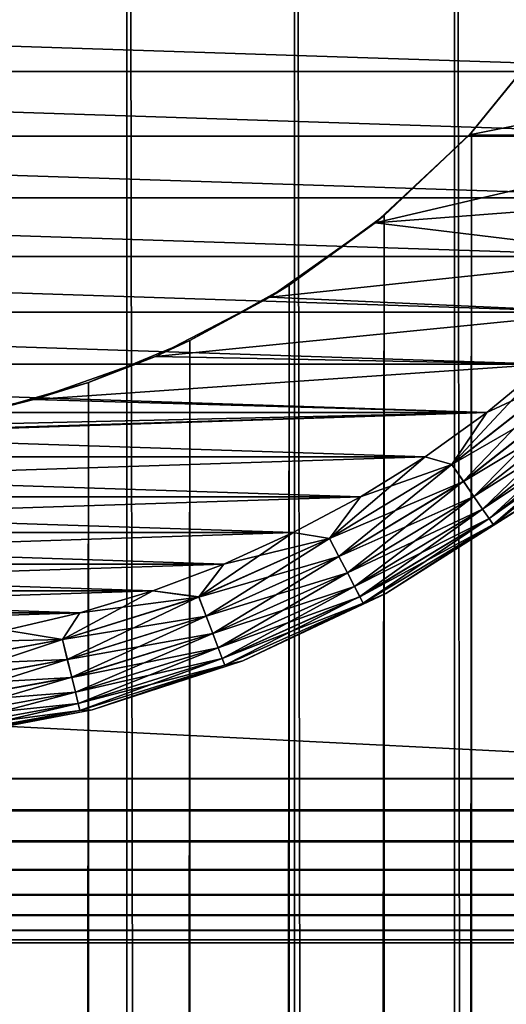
# Model space of a CAD drawing. Extents: x -265 to 265, y 0 to 1027.
# Tile 375 of 396: x 252.48 to 257.51, y 984.37 to 994.53. Entities that reach past the tile are written whole.
import ezdxf

# ---------------------------------------------------------------- set-up
doc = ezdxf.new("R2010")
doc.units = 0
doc.header["$LTSCALE"] = 65.185185
for name, color, linetype in [('247', 7, 'CONTINUOUS'), ('248', 7, 'CONTINUOUS'), ('254', 7, 'CONTINUOUS'), ('257', 7, 'CONTINUOUS'), ('258', 7, 'CONTINUOUS'), ('262', 7, 'CONTINUOUS'), ('266', 7, 'CONTINUOUS'), ('270', 7, 'CONTINUOUS'), ('4', 7, 'CONTINUOUS'), ('5', 7, 'CONTINUOUS'), ('6', 7, 'CONTINUOUS'), ('7', 7, 'CONTINUOUS'), ('8', 7, 'CONTINUOUS')]:
    doc.layers.add(name, color=color, linetype=linetype)

msp = doc.modelspace()

# ---------------------------------------------------------------- linework, layer by layer
at = {"layer": '247', "color": 7, "linetype": 'CONTINUOUS'}
for points in [[(251.808, 1, 14.891), (253.59, 1, 14.564), (251.808, 1019, 14.891), (251.808, 1, 14.891)], [(251.808, 1019, 14.891), (253.59, 1, 14.564), (253.59, 1019, 14.564), (251.808, 1019, 14.891)], [(253.59, 1, 14.564), (255.319, 1, 14.025), (253.59, 1019, 14.564), (253.59, 1, 14.564)], [(253.59, 1019, 14.564), (255.319, 1, 14.025), (255.319, 1019, 14.025), (253.59, 1019, 14.564)], [(255.319, 1, 14.025), (256.971, 1, 13.282), (255.319, 1019, 14.025), (255.319, 1, 14.025)], [(255.319, 1019, 14.025), (256.971, 1, 13.282), (256.971, 1019, 13.282), (255.319, 1019, 14.025)], [(256.971, 1, 13.282), (258.521, 1, 12.345), (256.971, 1019, 13.282), (256.971, 1, 13.282)], [(256.971, 1019, 13.282), (258.521, 1, 12.345), (258.521, 1019, 12.345), (256.971, 1019, 13.282)]]:
    msp.add_3dface(points, dxfattribs=at)
at = {"layer": '248', "color": 7, "linetype": 'CONTINUOUS'}
for points in [[(257.148, 993.369, -13.187), (257.938, 994.339, -12.727), (257.148, 26.631, -13.187), (257.148, 993.369, -13.187)], [(257.148, 26.631, -13.187), (257.938, 994.339, -12.727), (257.938, 25.661, -12.727), (257.148, 26.631, -13.187)], [(256.245, 992.512, -13.638), (257.148, 993.369, -13.187), (256.245, 27.488, -13.638), (256.245, 992.512, -13.638)], [(256.245, 27.488, -13.638), (257.148, 993.369, -13.187), (257.148, 26.631, -13.187), (256.245, 27.488, -13.638)], [(255.266, 991.794, -14.045), (256.245, 992.512, -13.638), (255.266, 28.206, -14.045), (255.266, 991.794, -14.045)], [(255.266, 28.206, -14.045), (256.245, 992.512, -13.638), (256.245, 27.488, -13.638), (255.266, 28.206, -14.045)], [(254.241, 991.221, -14.388), (255.266, 991.794, -14.045), (254.241, 28.779, -14.388), (254.241, 991.221, -14.388)], [(254.241, 28.779, -14.388), (255.266, 991.794, -14.045), (255.266, 28.206, -14.045), (254.241, 28.779, -14.388)], [(253.193, 990.788, -14.656), (254.241, 991.221, -14.388), (253.193, 29.212, -14.656), (253.193, 990.788, -14.656)], [(253.193, 29.212, -14.656), (254.241, 991.221, -14.388), (254.241, 28.779, -14.388), (253.193, 29.212, -14.656)], [(252.132, 990.486, -14.848), (253.193, 990.788, -14.656), (252.132, 29.514, -14.848), (252.132, 990.486, -14.848)], [(252.132, 29.514, -14.848), (253.193, 990.788, -14.656), (253.193, 29.212, -14.656), (252.132, 29.514, -14.848)]]:
    msp.add_3dface(points, dxfattribs=at)
at = {"layer": '254', "color": 7, "linetype": 'CONTINUOUS'}
for points in [[(257.965, 994.377, -25), (257.148, 993.369, -13.187), (257.126, 993.345, -25), (257.965, 994.377, -25)], [(257.938, 994.339, -12.727), (257.148, 993.369, -13.187), (257.965, 994.377, -25), (257.938, 994.339, -12.727)], [(257.126, 993.345, -25), (256.245, 992.512, -13.638), (256.153, 992.437, -25), (257.126, 993.345, -25)], [(257.148, 993.369, -13.187), (256.245, 992.512, -13.638), (257.126, 993.345, -25), (257.148, 993.369, -13.187)], [(256.153, 992.437, -25), (255.266, 991.794, -14.045), (255.066, 991.669, -25), (256.153, 992.437, -25)], [(256.245, 992.512, -13.638), (255.266, 991.794, -14.045), (256.153, 992.437, -25), (256.245, 992.512, -13.638)], [(255.266, 991.794, -14.045), (254.241, 991.221, -14.388), (255.066, 991.669, -25), (255.266, 991.794, -14.045)], [(255.066, 991.669, -25), (254.241, 991.221, -14.388), (253.884, 991.057, -25), (255.066, 991.669, -25)], [(254.241, 991.221, -14.388), (253.193, 990.788, -14.656), (253.884, 991.057, -25), (254.241, 991.221, -14.388)], [(253.884, 991.057, -25), (253.193, 990.788, -14.656), (252.631, 990.612, -25), (253.884, 991.057, -25)], [(253.193, 990.788, -14.656), (252.132, 990.486, -14.848), (252.631, 990.612, -25), (253.193, 990.788, -14.656)], [(252.631, 990.612, -25), (252.132, 990.486, -14.848), (251.328, 990.341, -25), (252.631, 990.612, -25)]]:
    msp.add_3dface(points, dxfattribs=at)
at = {"layer": '257', "color": 7, "linetype": 'CONTINUOUS'}
for points in [[(257.965, 994.377, -25), (257.126, 993.345, -25), (260.392, 994, -25), (257.965, 994.377, -25)], [(260.392, 994, -25), (257.126, 993.345, -25), (259.978, 993.333, -25), (260.392, 994, -25)], [(257.126, 993.345, -25), (256.153, 992.437, -25), (259.978, 993.333, -25), (257.126, 993.345, -25)], [(259.978, 993.333, -25), (256.153, 992.437, -25), (259.52, 992.695, -25), (259.978, 993.333, -25)], [(259.52, 992.695, -25), (256.153, 992.437, -25), (259.022, 992.088, -25), (259.52, 992.695, -25)], [(256.153, 992.437, -25), (255.066, 991.669, -25), (259.022, 992.088, -25), (256.153, 992.437, -25)], [(259.022, 992.088, -25), (255.066, 991.669, -25), (258.485, 991.515, -25), (259.022, 992.088, -25)], [(255.066, 991.669, -25), (253.884, 991.057, -25), (258.485, 991.515, -25), (255.066, 991.669, -25)], [(258.485, 991.515, -25), (253.884, 991.057, -25), (257.912, 990.978, -25), (258.485, 991.515, -25)], [(253.884, 991.057, -25), (252.631, 990.612, -25), (257.912, 990.978, -25), (253.884, 991.057, -25)], [(257.912, 990.978, -25), (252.631, 990.612, -25), (257.305, 990.48, -25), (257.912, 990.978, -25)], [(252.631, 990.612, -25), (251.328, 990.341, -25), (257.305, 990.48, -25), (252.631, 990.612, -25)], [(250, 990.25, -25), (243.333, 990.022, -25), (257.305, 990.48, -25), (250, 990.25, -25)], [(257.305, 990.48, -25), (243.333, 990.022, -25), (256.667, 990.022, -25), (257.305, 990.48, -25)], [(251.328, 990.341, -25), (250, 990.25, -25), (257.305, 990.48, -25), (251.328, 990.341, -25)], [(243.333, 990.022, -25), (244, 989.608, -25), (256.667, 990.022, -25), (243.333, 990.022, -25)], [(256.667, 990.022, -25), (244, 989.608, -25), (256, 989.608, -25), (256.667, 990.022, -25)], [(244, 989.608, -25), (244.693, 989.238, -25), (256, 989.608, -25), (244, 989.608, -25)], [(256, 989.608, -25), (244.693, 989.238, -25), (255.307, 989.238, -25), (256, 989.608, -25)], [(244.693, 989.238, -25), (245.408, 988.913, -25), (255.307, 989.238, -25), (244.693, 989.238, -25)], [(255.307, 989.238, -25), (245.408, 988.913, -25), (254.592, 988.913, -25), (255.307, 989.238, -25)], [(245.408, 988.913, -25), (246.143, 988.637, -25), (254.592, 988.913, -25), (245.408, 988.913, -25)], [(254.592, 988.913, -25), (246.143, 988.637, -25), (253.857, 988.637, -25), (254.592, 988.913, -25)], [(246.143, 988.637, -25), (246.894, 988.409, -25), (253.857, 988.637, -25), (246.143, 988.637, -25)], [(253.857, 988.637, -25), (246.894, 988.409, -25), (253.106, 988.409, -25), (253.857, 988.637, -25)], [(246.894, 988.409, -25), (247.659, 988.231, -25), (253.106, 988.409, -25), (246.894, 988.409, -25)], [(253.106, 988.409, -25), (247.659, 988.231, -25), (252.341, 988.231, -25), (253.106, 988.409, -25)]]:
    msp.add_3dface(points, dxfattribs=at)
at = {"layer": '258', "color": 7, "linetype": 'CONTINUOUS'}
for points in [[(239.608, 994, -75), (239.238, 994.693, -75), (260.392, 994, -75), (239.608, 994, -75)], [(260.392, 994, -75), (239.238, 994.693, -75), (260.762, 994.693, -75), (260.392, 994, -75)], [(240.022, 993.333, -75), (239.608, 994, -75), (259.978, 993.333, -75), (240.022, 993.333, -75)], [(259.978, 993.333, -75), (239.608, 994, -75), (260.392, 994, -75), (259.978, 993.333, -75)], [(240.48, 992.695, -75), (240.022, 993.333, -75), (259.52, 992.695, -75), (240.48, 992.695, -75)], [(259.52, 992.695, -75), (240.022, 993.333, -75), (259.978, 993.333, -75), (259.52, 992.695, -75)], [(240.978, 992.088, -75), (240.48, 992.695, -75), (259.022, 992.088, -75), (240.978, 992.088, -75)], [(259.022, 992.088, -75), (240.48, 992.695, -75), (259.52, 992.695, -75), (259.022, 992.088, -75)], [(241.515, 991.515, -75), (240.978, 992.088, -75), (258.485, 991.515, -75), (241.515, 991.515, -75)], [(258.485, 991.515, -75), (240.978, 992.088, -75), (259.022, 992.088, -75), (258.485, 991.515, -75)], [(242.088, 990.978, -75), (241.515, 991.515, -75), (257.912, 990.978, -75), (242.088, 990.978, -75)], [(257.912, 990.978, -75), (241.515, 991.515, -75), (258.485, 991.515, -75), (257.912, 990.978, -75)], [(242.695, 990.48, -75), (242.088, 990.978, -75), (257.305, 990.48, -75), (242.695, 990.48, -75)], [(257.305, 990.48, -75), (242.088, 990.978, -75), (257.912, 990.978, -75), (257.305, 990.48, -75)], [(243.333, 990.022, -75), (242.695, 990.48, -75), (256.667, 990.022, -75), (243.333, 990.022, -75)], [(256.667, 990.022, -75), (242.695, 990.48, -75), (257.305, 990.48, -75), (256.667, 990.022, -75)], [(244, 989.608, -75), (243.333, 990.022, -75), (256, 989.608, -75), (244, 989.608, -75)], [(256, 989.608, -75), (243.333, 990.022, -75), (256.667, 990.022, -75), (256, 989.608, -75)], [(244.693, 989.238, -75), (244, 989.608, -75), (255.307, 989.238, -75), (244.693, 989.238, -75)], [(255.307, 989.238, -75), (244, 989.608, -75), (256, 989.608, -75), (255.307, 989.238, -75)], [(245.408, 988.913, -75), (244.693, 989.238, -75), (254.592, 988.913, -75), (245.408, 988.913, -75)], [(254.592, 988.913, -75), (244.693, 989.238, -75), (255.307, 989.238, -75), (254.592, 988.913, -75)], [(246.143, 988.637, -75), (245.408, 988.913, -75), (253.857, 988.637, -75), (246.143, 988.637, -75)], [(253.857, 988.637, -75), (245.408, 988.913, -75), (254.592, 988.913, -75), (253.857, 988.637, -75)], [(246.894, 988.409, -75), (246.143, 988.637, -75), (253.106, 988.409, -75), (246.894, 988.409, -75)], [(253.106, 988.409, -75), (246.143, 988.637, -75), (253.857, 988.637, -75), (253.106, 988.409, -75)], [(252.341, 988.231, -75), (246.894, 988.409, -75), (253.106, 988.409, -75), (252.341, 988.231, -75)]]:
    msp.add_3dface(points, dxfattribs=at)
at = {"layer": '262', "color": 7, "linetype": 'CONTINUOUS'}
for points in [[(256.263, 988.608, -74), (257.641, 989.483, -74), (256.263, 988.608, -26), (256.263, 988.608, -74)], [(256.263, 988.608, -26), (257.641, 989.483, -74), (257.641, 989.483, -26), (256.263, 988.608, -26)], [(254.786, 987.913, -74), (256.263, 988.608, -74), (254.786, 987.913, -26), (254.786, 987.913, -74)], [(254.786, 987.913, -26), (256.263, 988.608, -74), (256.263, 988.608, -26), (254.786, 987.913, -26)], [(253.233, 987.408, -74), (254.786, 987.913, -74), (253.233, 987.408, -26), (253.233, 987.408, -74)], [(253.233, 987.408, -26), (254.786, 987.913, -74), (254.786, 987.913, -26), (253.233, 987.408, -26)], [(251.629, 987.103, -74), (253.233, 987.408, -74), (251.629, 987.103, -26), (251.629, 987.103, -74)], [(251.629, 987.103, -26), (253.233, 987.408, -74), (253.233, 987.408, -26), (251.629, 987.103, -26)]]:
    msp.add_3dface(points, dxfattribs=at)
at = {"layer": '266', "color": 7, "linetype": 'CONTINUOUS'}
for points in [[(257.305, 990.48, -75), (257.912, 990.978, -75), (256.943, 989.942, -74.975), (257.305, 990.48, -75)], [(256.943, 989.942, -74.975), (257.912, 990.978, -75), (258.104, 990.852, -74.975), (256.943, 989.942, -74.975)], [(256.943, 989.942, -74.975), (258.104, 990.852, -74.975), (257.063, 989.768, -74.901), (256.943, 989.942, -74.975)], [(257.063, 989.768, -74.901), (258.104, 990.852, -74.975), (258.245, 990.694, -74.901), (257.063, 989.768, -74.901)], [(257.063, 989.768, -74.901), (258.245, 990.694, -74.901), (257.171, 989.612, -74.782), (257.063, 989.768, -74.901)], [(257.171, 989.612, -74.782), (258.245, 990.694, -74.901), (258.371, 990.552, -74.782), (257.171, 989.612, -74.782)], [(257.171, 989.612, -74.782), (258.371, 990.552, -74.782), (257.261, 989.481, -74.624), (257.171, 989.612, -74.782)], [(257.261, 989.481, -74.624), (258.371, 990.552, -74.782), (258.476, 990.433, -74.624), (257.261, 989.481, -74.624)], [(256.667, 990.022, -75), (257.305, 990.48, -75), (256.943, 989.942, -74.975), (256.667, 990.022, -75)], [(257.261, 989.481, -74.624), (258.476, 990.433, -74.624), (257.329, 989.383, -74.434), (257.261, 989.481, -74.624)], [(257.329, 989.383, -74.434), (258.476, 990.433, -74.624), (258.555, 990.344, -74.434), (257.329, 989.383, -74.434)], [(257.329, 989.383, -74.434), (258.555, 990.344, -74.434), (257.371, 989.322, -74.223), (257.329, 989.383, -74.434)], [(257.371, 989.322, -74.223), (258.555, 990.344, -74.434), (258.604, 990.288, -74.223), (257.371, 989.322, -74.223)], [(257.641, 989.483, -74), (257.371, 989.322, -74.223), (258.604, 990.288, -74.223), (257.641, 989.483, -74)], [(256, 989.608, -75), (256.667, 990.022, -75), (255.68, 989.178, -74.975), (256, 989.608, -75)], [(255.68, 989.178, -74.975), (256.667, 990.022, -75), (256.943, 989.942, -74.975), (255.68, 989.178, -74.975)], [(255.68, 989.178, -74.975), (256.943, 989.942, -74.975), (255.778, 988.991, -74.901), (255.68, 989.178, -74.975)], [(255.778, 988.991, -74.901), (256.943, 989.942, -74.975), (257.063, 989.768, -74.901), (255.778, 988.991, -74.901)], [(255.778, 988.991, -74.901), (257.063, 989.768, -74.901), (255.866, 988.823, -74.782), (255.778, 988.991, -74.901)], [(255.866, 988.823, -74.782), (257.063, 989.768, -74.901), (257.171, 989.612, -74.782), (255.866, 988.823, -74.782)], [(255.307, 989.238, -75), (256, 989.608, -75), (255.68, 989.178, -74.975), (255.307, 989.238, -75)], [(255.866, 988.823, -74.782), (257.171, 989.612, -74.782), (255.94, 988.682, -74.624), (255.866, 988.823, -74.782)], [(255.94, 988.682, -74.624), (257.171, 989.612, -74.782), (257.261, 989.481, -74.624), (255.94, 988.682, -74.624)], [(255.94, 988.682, -74.624), (257.261, 989.481, -74.624), (255.995, 988.577, -74.434), (255.94, 988.682, -74.624)], [(255.995, 988.577, -74.434), (257.261, 989.481, -74.624), (257.329, 989.383, -74.434), (255.995, 988.577, -74.434)], [(257.641, 989.483, -74), (256.263, 988.608, -74), (257.371, 989.322, -74.223), (257.641, 989.483, -74)], [(255.995, 988.577, -74.434), (257.329, 989.383, -74.434), (256.03, 988.511, -74.223), (255.995, 988.577, -74.434)], [(256.03, 988.511, -74.223), (257.329, 989.383, -74.434), (257.371, 989.322, -74.223), (256.03, 988.511, -74.223)], [(256.263, 988.608, -74), (256.03, 988.511, -74.223), (257.371, 989.322, -74.223), (256.263, 988.608, -74)], [(254.592, 988.913, -75), (255.307, 989.238, -75), (254.334, 988.573, -74.975), (254.592, 988.913, -75)], [(254.334, 988.573, -74.975), (255.307, 989.238, -75), (255.68, 989.178, -74.975), (254.334, 988.573, -74.975)], [(254.334, 988.573, -74.975), (255.68, 989.178, -74.975), (254.409, 988.375, -74.901), (254.334, 988.573, -74.975)], [(254.409, 988.375, -74.901), (255.68, 989.178, -74.975), (255.778, 988.991, -74.901), (254.409, 988.375, -74.901)], [(254.409, 988.375, -74.901), (255.778, 988.991, -74.901), (254.476, 988.197, -74.782), (254.409, 988.375, -74.901)], [(254.476, 988.197, -74.782), (255.778, 988.991, -74.901), (255.866, 988.823, -74.782), (254.476, 988.197, -74.782)], [(253.857, 988.637, -75), (254.592, 988.913, -75), (254.334, 988.573, -74.975), (253.857, 988.637, -75)], [(254.476, 988.197, -74.782), (255.866, 988.823, -74.782), (254.532, 988.049, -74.624), (254.476, 988.197, -74.782)], [(254.532, 988.049, -74.624), (255.866, 988.823, -74.782), (255.94, 988.682, -74.624), (254.532, 988.049, -74.624)], [(254.532, 988.049, -74.624), (255.94, 988.682, -74.624), (254.575, 987.937, -74.434), (254.532, 988.049, -74.624)], [(254.575, 987.937, -74.434), (255.94, 988.682, -74.624), (255.995, 988.577, -74.434), (254.575, 987.937, -74.434)], [(253.106, 988.409, -75), (253.857, 988.637, -75), (252.925, 988.134, -74.975), (253.106, 988.409, -75)], [(252.925, 988.134, -74.975), (253.857, 988.637, -75), (254.334, 988.573, -74.975), (252.925, 988.134, -74.975)], [(252.925, 988.134, -74.975), (254.334, 988.573, -74.975), (252.975, 987.928, -74.901), (252.925, 988.134, -74.975)], [(252.975, 987.928, -74.901), (254.334, 988.573, -74.975), (254.409, 988.375, -74.901), (252.975, 987.928, -74.901)], [(254.575, 987.937, -74.434), (255.995, 988.577, -74.434), (254.601, 987.868, -74.223), (254.575, 987.937, -74.434)], [(254.601, 987.868, -74.223), (255.995, 988.577, -74.434), (256.03, 988.511, -74.223), (254.601, 987.868, -74.223)], [(256.263, 988.608, -74), (254.786, 987.913, -74), (256.03, 988.511, -74.223), (256.263, 988.608, -74)], [(254.786, 987.913, -74), (254.601, 987.868, -74.223), (256.03, 988.511, -74.223), (254.786, 987.913, -74)], [(252.341, 988.231, -75), (253.106, 988.409, -75), (252.925, 988.134, -74.975), (252.341, 988.231, -75)], [(252.975, 987.928, -74.901), (254.409, 988.375, -74.901), (253.021, 987.744, -74.782), (252.975, 987.928, -74.901)], [(253.021, 987.744, -74.782), (254.409, 988.375, -74.901), (254.476, 988.197, -74.782), (253.021, 987.744, -74.782)], [(251.473, 987.868, -74.975), (252.341, 988.231, -75), (252.925, 988.134, -74.975), (251.473, 987.868, -74.975)], [(253.021, 987.744, -74.782), (254.476, 988.197, -74.782), (253.059, 987.59, -74.624), (253.021, 987.744, -74.782)], [(253.059, 987.59, -74.624), (254.476, 988.197, -74.782), (254.532, 988.049, -74.624), (253.059, 987.59, -74.624)], [(251.473, 987.868, -74.975), (252.925, 988.134, -74.975), (251.499, 987.658, -74.901), (251.473, 987.868, -74.975)], [(251.499, 987.658, -74.901), (252.925, 988.134, -74.975), (252.975, 987.928, -74.901), (251.499, 987.658, -74.901)], [(253.059, 987.59, -74.624), (254.532, 988.049, -74.624), (253.087, 987.474, -74.434), (253.059, 987.59, -74.624)], [(253.087, 987.474, -74.434), (254.532, 988.049, -74.624), (254.575, 987.937, -74.434), (253.087, 987.474, -74.434)], [(251.499, 987.658, -74.901), (252.975, 987.928, -74.901), (251.522, 987.469, -74.782), (251.499, 987.658, -74.901)], [(251.522, 987.469, -74.782), (252.975, 987.928, -74.901), (253.021, 987.744, -74.782), (251.522, 987.469, -74.782)], [(253.087, 987.474, -74.434), (254.575, 987.937, -74.434), (253.105, 987.402, -74.223), (253.087, 987.474, -74.434)], [(253.105, 987.402, -74.223), (254.575, 987.937, -74.434), (254.601, 987.868, -74.223), (253.105, 987.402, -74.223)], [(253.233, 987.408, -74), (253.105, 987.402, -74.223), (254.601, 987.868, -74.223), (253.233, 987.408, -74)], [(254.786, 987.913, -74), (253.233, 987.408, -74), (254.601, 987.868, -74.223), (254.786, 987.913, -74)], [(251.522, 987.469, -74.782), (253.021, 987.744, -74.782), (251.541, 987.312, -74.624), (251.522, 987.469, -74.782)], [(251.541, 987.312, -74.624), (253.021, 987.744, -74.782), (253.059, 987.59, -74.624), (251.541, 987.312, -74.624)], [(251.541, 987.312, -74.624), (253.059, 987.59, -74.624), (251.555, 987.193, -74.434), (251.541, 987.312, -74.624)], [(251.555, 987.193, -74.434), (253.059, 987.59, -74.624), (253.087, 987.474, -74.434), (251.555, 987.193, -74.434)], [(251.555, 987.193, -74.434), (253.087, 987.474, -74.434), (251.564, 987.12, -74.223), (251.555, 987.193, -74.434)], [(251.564, 987.12, -74.223), (253.087, 987.474, -74.434), (253.105, 987.402, -74.223), (251.564, 987.12, -74.223)], [(251.629, 987.103, -74), (251.564, 987.12, -74.223), (253.105, 987.402, -74.223), (251.629, 987.103, -74)], [(253.233, 987.408, -74), (251.629, 987.103, -74), (253.105, 987.402, -74.223), (253.233, 987.408, -74)]]:
    msp.add_3dface(points, dxfattribs=at)
at = {"layer": '270', "color": 7, "linetype": 'CONTINUOUS'}
for points in [[(257.912, 990.978, -25), (257.305, 990.48, -25), (258.105, 990.851, -25.025), (257.912, 990.978, -25)], [(258.105, 990.851, -25.025), (257.305, 990.48, -25), (256.943, 989.941, -25.025), (258.105, 990.851, -25.025)], [(258.105, 990.851, -25.025), (256.943, 989.941, -25.025), (258.245, 990.693, -25.099), (258.105, 990.851, -25.025)], [(258.245, 990.693, -25.099), (256.943, 989.941, -25.025), (257.063, 989.767, -25.099), (258.245, 990.693, -25.099)], [(258.245, 990.693, -25.099), (257.063, 989.767, -25.099), (258.371, 990.551, -25.218), (258.245, 990.693, -25.099)], [(258.371, 990.551, -25.218), (257.063, 989.767, -25.099), (257.171, 989.611, -25.218), (258.371, 990.551, -25.218)], [(258.371, 990.551, -25.218), (257.171, 989.611, -25.218), (258.476, 990.432, -25.377), (258.371, 990.551, -25.218)], [(257.305, 990.48, -25), (256.667, 990.022, -25), (256.943, 989.941, -25.025), (257.305, 990.48, -25)], [(258.476, 990.432, -25.377), (257.171, 989.611, -25.218), (257.261, 989.48, -25.377), (258.476, 990.432, -25.377)], [(258.476, 990.432, -25.377), (257.261, 989.48, -25.377), (258.555, 990.343, -25.567), (258.476, 990.432, -25.377)], [(258.555, 990.343, -25.567), (257.261, 989.48, -25.377), (257.329, 989.382, -25.567), (258.555, 990.343, -25.567)], [(258.555, 990.343, -25.567), (257.329, 989.382, -25.567), (258.604, 990.288, -25.779), (258.555, 990.343, -25.567)], [(258.604, 990.288, -25.779), (257.329, 989.382, -25.567), (257.371, 989.322, -25.779), (258.604, 990.288, -25.779)], [(257.641, 989.483, -26), (258.604, 990.288, -25.779), (257.371, 989.322, -25.779), (257.641, 989.483, -26)], [(256.667, 990.022, -25), (256, 989.608, -25), (256.943, 989.941, -25.025), (256.667, 990.022, -25)], [(256.943, 989.941, -25.025), (256, 989.608, -25), (255.68, 989.177, -25.025), (256.943, 989.941, -25.025)], [(256.943, 989.941, -25.025), (255.68, 989.177, -25.025), (257.063, 989.767, -25.099), (256.943, 989.941, -25.025)], [(257.063, 989.767, -25.099), (255.68, 989.177, -25.025), (255.778, 988.99, -25.099), (257.063, 989.767, -25.099)], [(257.063, 989.767, -25.099), (255.778, 988.99, -25.099), (257.171, 989.611, -25.218), (257.063, 989.767, -25.099)], [(256, 989.608, -25), (255.307, 989.238, -25), (255.68, 989.177, -25.025), (256, 989.608, -25)], [(257.171, 989.611, -25.218), (255.778, 988.99, -25.099), (255.867, 988.822, -25.218), (257.171, 989.611, -25.218)], [(257.171, 989.611, -25.218), (255.867, 988.822, -25.218), (257.261, 989.48, -25.377), (257.171, 989.611, -25.218)], [(257.261, 989.48, -25.377), (255.867, 988.822, -25.218), (255.94, 988.682, -25.377), (257.261, 989.48, -25.377)], [(257.261, 989.48, -25.377), (255.94, 988.682, -25.377), (257.329, 989.382, -25.567), (257.261, 989.48, -25.377)], [(256.263, 988.608, -26), (257.641, 989.483, -26), (257.371, 989.322, -25.779), (256.263, 988.608, -26)], [(257.329, 989.382, -25.567), (255.94, 988.682, -25.377), (255.996, 988.576, -25.567), (257.329, 989.382, -25.567)], [(257.329, 989.382, -25.567), (255.996, 988.576, -25.567), (257.371, 989.322, -25.779), (257.329, 989.382, -25.567)], [(257.371, 989.322, -25.779), (255.996, 988.576, -25.567), (256.03, 988.511, -25.779), (257.371, 989.322, -25.779)], [(256.263, 988.608, -26), (257.371, 989.322, -25.779), (256.03, 988.511, -25.779), (256.263, 988.608, -26)], [(255.68, 989.177, -25.025), (254.592, 988.913, -25), (254.334, 988.572, -25.025), (255.68, 989.177, -25.025)], [(255.68, 989.177, -25.025), (254.334, 988.572, -25.025), (255.778, 988.99, -25.099), (255.68, 989.177, -25.025)], [(255.307, 989.238, -25), (254.592, 988.913, -25), (255.68, 989.177, -25.025), (255.307, 989.238, -25)], [(255.778, 988.99, -25.099), (254.334, 988.572, -25.025), (254.409, 988.374, -25.099), (255.778, 988.99, -25.099)], [(255.778, 988.99, -25.099), (254.409, 988.374, -25.099), (255.867, 988.822, -25.218), (255.778, 988.99, -25.099)], [(254.592, 988.913, -25), (253.857, 988.637, -25), (254.334, 988.572, -25.025), (254.592, 988.913, -25)], [(255.867, 988.822, -25.218), (254.409, 988.374, -25.099), (254.476, 988.197, -25.218), (255.867, 988.822, -25.218)], [(255.867, 988.822, -25.218), (254.476, 988.197, -25.218), (255.94, 988.682, -25.377), (255.867, 988.822, -25.218)], [(255.94, 988.682, -25.377), (254.476, 988.197, -25.218), (254.533, 988.048, -25.377), (255.94, 988.682, -25.377)], [(255.94, 988.682, -25.377), (254.533, 988.048, -25.377), (255.996, 988.576, -25.567), (255.94, 988.682, -25.377)], [(254.334, 988.572, -25.025), (253.106, 988.409, -25), (252.925, 988.133, -25.025), (254.334, 988.572, -25.025)], [(254.334, 988.572, -25.025), (252.925, 988.133, -25.025), (254.409, 988.374, -25.099), (254.334, 988.572, -25.025)], [(253.857, 988.637, -25), (253.106, 988.409, -25), (254.334, 988.572, -25.025), (253.857, 988.637, -25)], [(255.996, 988.576, -25.567), (254.533, 988.048, -25.377), (254.575, 987.937, -25.567), (255.996, 988.576, -25.567)], [(255.996, 988.576, -25.567), (254.575, 987.937, -25.567), (256.03, 988.511, -25.779), (255.996, 988.576, -25.567)], [(254.786, 987.913, -26), (256.263, 988.608, -26), (256.03, 988.511, -25.779), (254.786, 987.913, -26)], [(256.03, 988.511, -25.779), (254.575, 987.937, -25.567), (254.601, 987.868, -25.779), (256.03, 988.511, -25.779)], [(254.786, 987.913, -26), (256.03, 988.511, -25.779), (254.601, 987.868, -25.779), (254.786, 987.913, -26)], [(253.106, 988.409, -25), (252.341, 988.231, -25), (252.925, 988.133, -25.025), (253.106, 988.409, -25)], [(254.409, 988.374, -25.099), (252.925, 988.133, -25.025), (252.976, 987.927, -25.099), (254.409, 988.374, -25.099)], [(254.409, 988.374, -25.099), (252.976, 987.927, -25.099), (254.476, 988.197, -25.218), (254.409, 988.374, -25.099)], [(252.341, 988.231, -25), (251.566, 988.103, -25), (252.925, 988.133, -25.025), (252.341, 988.231, -25)], [(254.476, 988.197, -25.218), (252.976, 987.927, -25.099), (253.021, 987.743, -25.218), (254.476, 988.197, -25.218)], [(254.476, 988.197, -25.218), (253.021, 987.743, -25.218), (254.533, 988.048, -25.377), (254.476, 988.197, -25.218)], [(252.925, 988.133, -25.025), (251.566, 988.103, -25), (251.473, 987.867, -25.025), (252.925, 988.133, -25.025)], [(252.925, 988.133, -25.025), (251.473, 987.867, -25.025), (252.976, 987.927, -25.099), (252.925, 988.133, -25.025)], [(254.533, 988.048, -25.377), (253.021, 987.743, -25.218), (253.059, 987.589, -25.377), (254.533, 988.048, -25.377)], [(254.533, 988.048, -25.377), (253.059, 987.589, -25.377), (254.575, 987.937, -25.567), (254.533, 988.048, -25.377)], [(252.976, 987.927, -25.099), (251.473, 987.867, -25.025), (251.499, 987.657, -25.099), (252.976, 987.927, -25.099)], [(252.976, 987.927, -25.099), (251.499, 987.657, -25.099), (253.021, 987.743, -25.218), (252.976, 987.927, -25.099)], [(254.575, 987.937, -25.567), (253.059, 987.589, -25.377), (253.087, 987.474, -25.567), (254.575, 987.937, -25.567)], [(254.575, 987.937, -25.567), (253.087, 987.474, -25.567), (254.601, 987.868, -25.779), (254.575, 987.937, -25.567)], [(254.601, 987.868, -25.779), (253.087, 987.474, -25.567), (253.105, 987.402, -25.779), (254.601, 987.868, -25.779)], [(253.233, 987.408, -26), (254.601, 987.868, -25.779), (253.105, 987.402, -25.779), (253.233, 987.408, -26)], [(253.233, 987.408, -26), (254.786, 987.913, -26), (254.601, 987.868, -25.779), (253.233, 987.408, -26)], [(253.021, 987.743, -25.218), (251.499, 987.657, -25.099), (251.522, 987.468, -25.218), (253.021, 987.743, -25.218)], [(253.021, 987.743, -25.218), (251.522, 987.468, -25.218), (253.059, 987.589, -25.377), (253.021, 987.743, -25.218)], [(253.059, 987.589, -25.377), (251.522, 987.468, -25.218), (251.541, 987.311, -25.377), (253.059, 987.589, -25.377)], [(253.059, 987.589, -25.377), (251.541, 987.311, -25.377), (253.087, 987.474, -25.567), (253.059, 987.589, -25.377)], [(253.087, 987.474, -25.567), (251.541, 987.311, -25.377), (251.555, 987.193, -25.567), (253.087, 987.474, -25.567)], [(253.087, 987.474, -25.567), (251.555, 987.193, -25.567), (253.105, 987.402, -25.779), (253.087, 987.474, -25.567)], [(253.105, 987.402, -25.779), (251.555, 987.193, -25.567), (251.564, 987.119, -25.779), (253.105, 987.402, -25.779)], [(251.629, 987.103, -26), (253.105, 987.402, -25.779), (251.564, 987.119, -25.779), (251.629, 987.103, -26)], [(251.629, 987.103, -26), (253.233, 987.408, -26), (253.105, 987.402, -25.779), (251.629, 987.103, -26)]]:
    msp.add_3dface(points, dxfattribs=at)
at = {"layer": '4', "color": 7, "linetype": 'CONTINUOUS'}
for points in [[(-263, 1013.3, 15), (263, 1013.3, 15), (-263, 986.7, 15), (-263, 1013.3, 15)], [(-263, 986.7, 15), (263, 1013.3, 15), (263, 986.7, 15), (-263, 986.7, 15)]]:
    msp.add_3dface(points, dxfattribs=at)
at = {"layer": '5', "color": 7, "linetype": 'CONTINUOUS'}
for points in [[(-263, 986.7, 15), (263, 986.7, 15), (263, 986.37, 15.032), (-263, 986.7, 15)], [(-263, 986.368, 15.033), (-263, 986.7, 15), (263, 986.37, 15.032), (-263, 986.368, 15.033)], [(263, 986.051, 15.129), (-263, 986.368, 15.033), (263, 986.37, 15.032), (263, 986.051, 15.129)], [(-263, 986.049, 15.13), (-263, 986.368, 15.033), (263, 986.051, 15.129), (-263, 986.049, 15.13)], [(263, 985.757, 15.286), (-263, 986.049, 15.13), (263, 986.051, 15.129), (263, 985.757, 15.286)], [(-263, 985.755, 15.287), (-263, 986.049, 15.13), (263, 985.757, 15.286), (-263, 985.755, 15.287)], [(263, 985.499, 15.497), (-263, 985.755, 15.287), (263, 985.757, 15.286), (263, 985.499, 15.497)], [(-263, 985.497, 15.499), (-263, 985.755, 15.287), (263, 985.499, 15.497), (-263, 985.497, 15.499)], [(263, 985.287, 15.755), (-263, 985.497, 15.499), (263, 985.499, 15.497), (263, 985.287, 15.755)], [(-263, 985.286, 15.757), (-263, 985.497, 15.499), (263, 985.287, 15.755), (-263, 985.286, 15.757)], [(263, 985.13, 16.049), (-263, 985.286, 15.757), (263, 985.287, 15.755), (263, 985.13, 16.049)], [(-263, 985.129, 16.051), (-263, 985.286, 15.757), (263, 985.13, 16.049), (-263, 985.129, 16.051)], [(263, 985.033, 16.368), (-263, 985.129, 16.051), (263, 985.13, 16.049), (263, 985.033, 16.368)], [(-263, 985.032, 16.37), (-263, 985.129, 16.051), (263, 985.033, 16.368), (-263, 985.032, 16.37)], [(263, 985, 16.7), (-263, 985.032, 16.37), (263, 985.033, 16.368), (263, 985, 16.7)], [(-263, 985, 16.7), (-263, 985.032, 16.37), (263, 985, 16.7), (-263, 985, 16.7)]]:
    msp.add_3dface(points, dxfattribs=at)
at = {"layer": '6', "color": 7, "linetype": 'CONTINUOUS'}
for points in [[(-263, 985, 16.7), (263, 985, 16.7), (-263, 985, 23.3), (-263, 985, 16.7)], [(-263, 985, 23.3), (263, 985, 16.7), (263, 985, 23.3), (-263, 985, 23.3)]]:
    msp.add_3dface(points, dxfattribs=at)
at = {"layer": '7', "color": 7, "linetype": 'CONTINUOUS'}
for points in [[(-263, 986.7, 25), (-263, 986.37, 24.968), (263, 986.7, 25), (-263, 986.7, 25)], [(263, 986.7, 25), (-263, 986.37, 24.968), (263, 986.368, 24.967), (263, 986.7, 25)], [(-263, 986.37, 24.968), (-263, 986.051, 24.871), (263, 986.368, 24.967), (-263, 986.37, 24.968)], [(263, 986.368, 24.967), (-263, 986.051, 24.871), (263, 986.049, 24.87), (263, 986.368, 24.967)], [(-263, 986.051, 24.871), (-263, 985.757, 24.714), (263, 986.049, 24.87), (-263, 986.051, 24.871)], [(263, 986.049, 24.87), (-263, 985.757, 24.714), (263, 985.755, 24.713), (263, 986.049, 24.87)], [(-263, 985.757, 24.714), (-263, 985.499, 24.503), (263, 985.755, 24.713), (-263, 985.757, 24.714)], [(263, 985.755, 24.713), (-263, 985.499, 24.503), (263, 985.497, 24.501), (263, 985.755, 24.713)], [(-263, 985.499, 24.503), (-263, 985.287, 24.245), (263, 985.497, 24.501), (-263, 985.499, 24.503)], [(263, 985.497, 24.501), (-263, 985.287, 24.245), (263, 985.286, 24.243), (263, 985.497, 24.501)], [(-263, 985.287, 24.245), (-263, 985.13, 23.951), (263, 985.286, 24.243), (-263, 985.287, 24.245)], [(263, 985.286, 24.243), (-263, 985.13, 23.951), (263, 985.129, 23.949), (263, 985.286, 24.243)], [(-263, 985.13, 23.951), (-263, 985.033, 23.632), (263, 985.129, 23.949), (-263, 985.13, 23.951)], [(263, 985.129, 23.949), (-263, 985.033, 23.632), (263, 985.032, 23.63), (263, 985.129, 23.949)], [(-263, 985.033, 23.632), (-263, 985, 23.3), (263, 985.032, 23.63), (-263, 985.033, 23.632)], [(-263, 985, 23.3), (263, 985, 23.3), (263, 985.032, 23.63), (-263, 985, 23.3)]]:
    msp.add_3dface(points, dxfattribs=at)
at = {"layer": '8', "color": 7, "linetype": 'CONTINUOUS'}
for points in [[(-263, 986.7, 25), (263, 986.7, 25), (-263, 1013.3, 25), (-263, 986.7, 25)], [(-263, 1013.3, 25), (263, 986.7, 25), (263, 1013.3, 25), (-263, 1013.3, 25)]]:
    msp.add_3dface(points, dxfattribs=at)

doc.saveas('drawing.dxf')
